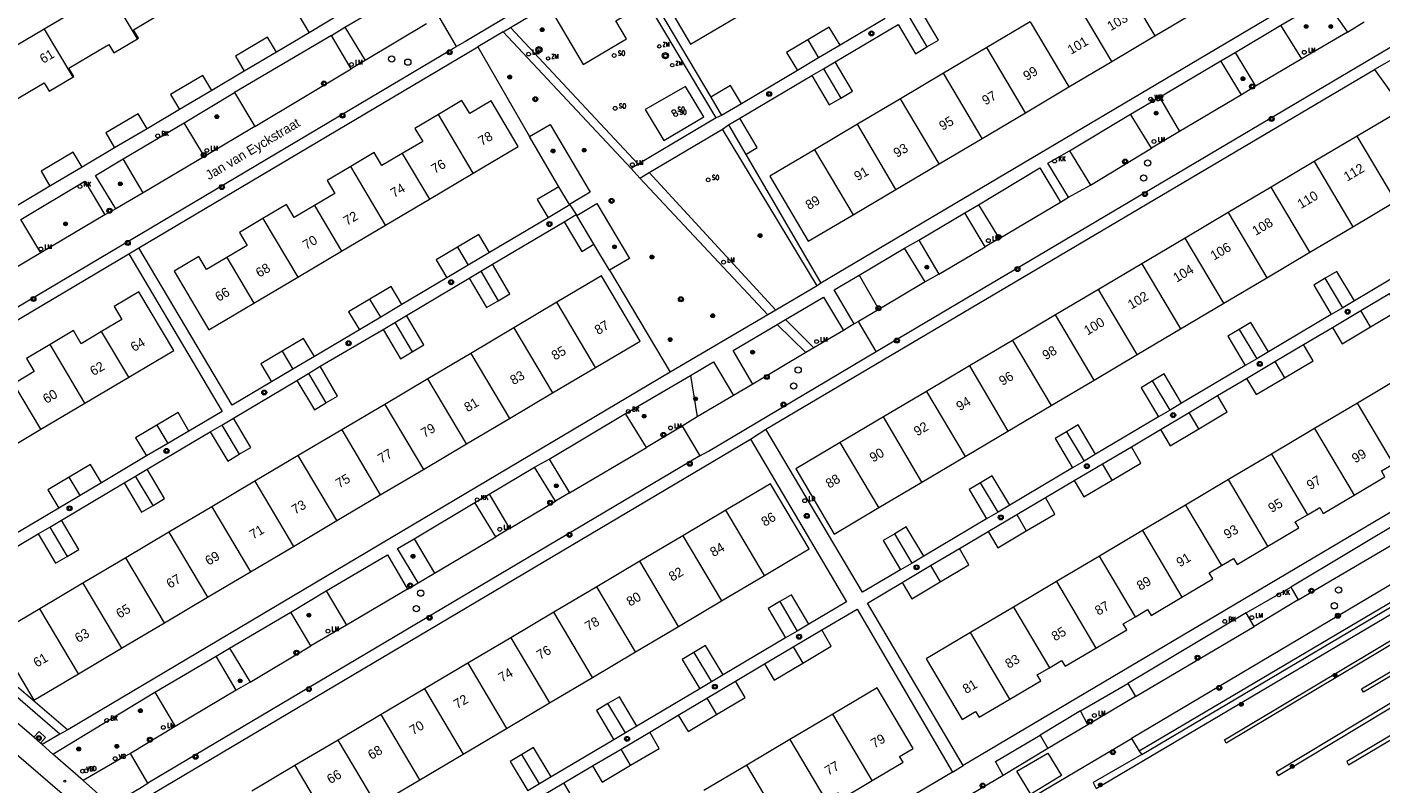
# Model space of a CAD drawing. Header units: metres. Extents: x 138165 to 154469, y 480134 to 494189.
# Tile 779 of 1056: x 145703 to 145882, y 488623 to 488723. Entities that reach past the tile are written whole.
import ezdxf

# ---------------------------------------------------------------- set-up
doc = ezdxf.new("R2010")
doc.units = ezdxf.units.M
doc.header["$LTSCALE"] = 0.001
doc.header["$MEASUREMENT"] = 0
for name, color, linetype, lineweight in [('Level 5', 7, 'Continuous', 0), ('TOP-L-terrein schutting raster hek leuning', 7, 'Continuous', 0), ('TOP-L-topo objecten punt', 7, 'Continuous', 0), ('TOP-L-topo objecten vlak', 7, 'Continuous', 0), ('TOP-T-topo huisnummering naamgeving', 7, 'Continuous', 0)]:
    doc.layers.add(name, color=color, linetype=linetype, lineweight=lineweight)
doc.styles.add('Style-INTL_ISO', font='INTL_ISO.shx')
doc.styles.add('Style-STANDARD', font='STANDARD.shx')

# ---------------------------------------------------------------- blocks, each defined once
blk = doc.blocks.new('24')
at = {"layer": 'TOP-L-topo objecten punt', "color": 7, "linetype": 'Continuous', "lineweight": 0}
for radius in [0.025, 0.0182, 0.0115, 0.005]:
    blk.add_circle((0, 0), radius, dxfattribs=at)
blk = doc.blocks.new('129')
at = {"layer": 'TOP-L-topo objecten punt', "color": 7, "linetype": 'Continuous', "lineweight": 0}
blk.add_circle((0, 0), 0.025, dxfattribs=at)
at = {"layer": 'TOP-L-topo objecten punt', "color": 7, "linetype": 'Continuous', "lineweight": 0, "style": 'Style-STANDARD'}
blk.add_text('SO', height=0.06, dxfattribs=at).set_placement((0.0483, 0))
blk = doc.blocks.new('304')
at = {"layer": 'TOP-L-topo objecten punt', "color": 7, "linetype": 'Continuous', "lineweight": 0}
blk.add_circle((0, 0), 0.0225, dxfattribs=at)
at = {"layer": 'TOP-L-topo objecten punt', "color": 7, "linetype": 'Continuous', "lineweight": 0, "style": 'Style-STANDARD'}
blk.add_text('ZM', height=0.054, dxfattribs=at).set_placement((0.043, 0))
blk = doc.blocks.new('*U13')
at = {"layer": 'Level 5', "color": 7, "linetype": 'Continuous', "lineweight": 0}
blk.add_circle((0, 0), 0.0415, dxfattribs=at)
blk = doc.blocks.new('150')
at = {"layer": 'Level 5', "color": 7, "linetype": 'Continuous', "lineweight": 0}
blk.add_blockref('*U13', (0, 0), dxfattribs=at)
blk = doc.blocks.new('39')
at = {"layer": 'TOP-L-topo objecten punt', "color": 7, "linetype": 'Continuous', "lineweight": 0}
for p, q in [((0.0175, 0.0175), (-0.0175, 0.0175)), ((-0.0175, 0.0175), (-0.0175, -0.0175)), ((0.0175, 0.0175), (0.0175, -0.0175)), ((0.0175, -0.0175), (-0.0175, -0.0175))]:
    blk.add_line(p, q, dxfattribs=at)
blk.add_circle((0, 0), 0.0332, dxfattribs=at)
blk = doc.blocks.new('121')
at = {"layer": 'TOP-L-topo objecten punt', "color": 7, "linetype": 'Continuous', "lineweight": 0}
blk.add_circle((0, 0), 0.025, dxfattribs=at)
at = {"layer": 'TOP-L-topo objecten punt', "color": 7, "linetype": 'Continuous', "lineweight": 0, "style": 'Style-STANDARD'}
blk.add_text('LD', height=0.06, dxfattribs=at).set_placement((0.0483, 0))
blk = doc.blocks.new('73')
at = {"layer": 'TOP-L-topo objecten punt', "color": 7, "linetype": 'Continuous', "lineweight": 0}
blk.add_circle((0, 0), 0.025, dxfattribs=at)
at = {"layer": 'TOP-L-topo objecten punt', "color": 7, "linetype": 'Continuous', "lineweight": 0, "style": 'Style-STANDARD'}
blk.add_text('WP', height=0.06, dxfattribs=at).set_placement((0.0483, 0))
blk = doc.blocks.new('72')
at = {"layer": 'TOP-L-topo objecten punt', "color": 7, "linetype": 'Continuous', "lineweight": 0}
blk.add_circle((0, 0), 0.025, dxfattribs=at)
at = {"layer": 'TOP-L-topo objecten punt', "color": 7, "linetype": 'Continuous', "lineweight": 0, "style": 'Style-STANDARD'}
blk.add_text('BK', height=0.06, dxfattribs=at).set_placement((0.0483, 0))
blk = doc.blocks.new('10')
at = {"layer": 'TOP-L-topo objecten punt', "linetype": 'Continuous', "lineweight": 0}
blk.add_circle((0, 0), 0.0125, dxfattribs=at)
blk = doc.blocks.new('16')
at = {"layer": 'TOP-L-topo objecten punt', "color": 7, "linetype": 'Continuous', "lineweight": 0}
blk.add_circle((0, 0), 0.025, dxfattribs=at)
at = {"layer": 'TOP-L-topo objecten punt', "color": 7, "linetype": 'Continuous', "lineweight": 0, "style": 'Style-STANDARD'}
blk.add_text('LM', height=0.06, dxfattribs=at).set_placement((0.0483, 0))
blk = doc.blocks.new('119')
at = {"layer": 'TOP-L-topo objecten punt', "color": 7, "linetype": 'Continuous', "lineweight": 0}
blk.add_circle((0, 0), 0.025, dxfattribs=at)
at = {"layer": 'TOP-L-topo objecten punt', "color": 7, "linetype": 'Continuous', "lineweight": 0, "style": 'Style-STANDARD'}
blk.add_text('KK', height=0.06, dxfattribs=at).set_placement((0.0483, 0))
blk = doc.blocks.new('14')
at = {"layer": 'TOP-L-topo objecten punt', "color": 7, "linetype": 'Continuous', "lineweight": 0}
blk.add_circle((0, 0), 0.025, dxfattribs=at)
at = {"layer": 'TOP-L-topo objecten punt', "color": 7, "linetype": 'Continuous', "lineweight": 0, "style": 'Style-STANDARD'}
blk.add_text('VB', height=0.06, dxfattribs=at).set_placement((0.0483, 0))
blk = doc.blocks.new('27')
at = {"layer": 'TOP-L-topo objecten punt', "color": 7, "linetype": 'Continuous', "lineweight": 0}
for radius in [0.0415, 0.025]:
    blk.add_circle((0, 0), radius, dxfattribs=at)

msp = doc.modelspace()

# ---------------------------------------------------------------- linework, layer by layer
at = {"layer": 'TOP-L-terrein schutting raster hek leuning', "flags": 128}
for points in [[(145769.58, 488708.75), (145772.3, 488710.34), (145777.58, 488701.41), (145774.86, 488699.79)], [(145775.8, 488698.33), (145778.46, 488699.91), (145782.76, 488692.62), (145780.11, 488691.09)]]:
    msp.add_lwpolyline(points, dxfattribs=at)
at = {"layer": 'TOP-L-topo objecten vlak', "flags": 128}
for points in [[(145782.39, 488733.92), (145781.32, 488733.34), (145761.01, 488721.26), (145759.91, 488720.65)], [(145794.21, 488711.22), (145781.86, 488731.91)], [(145782.56, 488732.33), (145793.48, 488713.92)], [(145792.19, 488732.2), (145789.08, 488730.35), (145790.11, 488728.63), (145787.27, 488726.95), (145790.83, 488720.93), (145796.78, 488724.46)], [(145772.04, 488726.1), (145776.66, 488718.27), (145782.36, 488721.64), (145780.94, 488724.03), (145783.56, 488725.57), (145782.06, 488728.11), (145779.49, 488726.59), (145777.77, 488729.49)], [(145846.99, 488730.62), (145852.09, 488722.02)], [(145714.04, 488728), (145705.49, 488722.93)], [(145717.82, 488721.63), (145714.04, 488728)], [(145745.17, 488723.18), (145753.35, 488727.97)], [(145873.46, 488728.18), (145808.02, 488689.38)], [(145846.41, 488718.65), (145841.31, 488727.26)], [(145717.82, 488721.63), (145717.97, 488721.72), (145717.31, 488722.84), (145722.6, 488725.98), (145723.26, 488724.86), (145726.36, 488726.7)], [(145744.72, 488724.97), (145743.55, 488726.94), (145739.3, 488724.42), (145740.47, 488722.45)], [(145767.06, 488723.16), (145772.04, 488726.1)], [(145822.02, 488720.57), (145823.55, 488721.47), (145821.26, 488725.34)], [(145852.09, 488722.02), (145857.77, 488725.39)], [(145868.74, 488723.44), (145874.49, 488726.85), (145877.54, 488722.53)], [(145744.72, 488724.97), (145740.47, 488722.45)], [(145755.95, 488723.63), (145747.87, 488718.79)], [(145759.91, 488720.65), (145757.6, 488724.62)], [(145816.51, 488724.33), (145810.57, 488720.81)], [(145819.73, 488724.44), (145822.02, 488720.57)], [(145835.64, 488723.89), (145829.91, 488720.5)], [(145835.64, 488723.89), (145840.73, 488715.29)], [(145877.54, 488722.53), (145879.7, 488723.91)], [(145705.49, 488722.93), (145696.94, 488717.86)], [(145705.49, 488722.93), (145709.27, 488716.57)], [(145743.41, 488722.09), (145730.63, 488714.55)], [(145736.17, 488719.9), (145735, 488721.88), (145730.75, 488719.36), (145731.92, 488717.38)], [(145740.47, 488722.45), (145736.17, 488719.9)], [(145743.41, 488722.09), (145745.17, 488723.18)], [(145746.04, 488717.69), (145743.41, 488722.09)], [(145745.17, 488723.18), (145747.87, 488718.79)], [(145766.07, 488722.55), (145762.74, 488720.57)], [(145766.07, 488722.55), (145767.06, 488723.16)], [(145782.98, 488704.52), (145766.07, 488722.55)], [(145783.9, 488705.08), (145767.06, 488723.16)], [(145810.57, 488720.81), (145809.11, 488723.19), (145806.3, 488721.53)], [(145809.89, 488718.6), (145818.2, 488723.53)], [(145815.33, 488680.35), (145883.12, 488720.5), (145885.83, 488722.09)], [(145818.2, 488723.53), (145820.49, 488719.66), (145822.02, 488720.57)], [(145846.41, 488718.65), (145852.09, 488722.02)], [(145862.68, 488719.83), (145868.74, 488723.44)], [(145871.5, 488718.99), (145868.74, 488723.44)], [(145877.54, 488722.53), (145871.5, 488718.99)], [(145668.77, 488666.53), (145759.52, 488720.4), (145759.91, 488720.65)], [(145709.27, 488716.57), (145709.42, 488716.66), (145708.76, 488717.78), (145712.75, 488720.15), (145714.05, 488720.91), (145714.71, 488719.79), (145717.82, 488721.63)], [(145718, 488694.04), (145762.74, 488720.57)], [(145762.74, 488720.57), (145769.58, 488708.75)], [(145806.3, 488721.53), (145803.48, 488719.86), (145804.91, 488717.46)], [(145806.3, 488721.53), (145807.72, 488719.12)], [(145810.57, 488720.81), (145807.72, 488719.12)], [(145829.91, 488720.5), (145824.19, 488717.1)], [(145835.01, 488711.89), (145829.91, 488720.5)], [(145736.17, 488719.9), (145731.92, 488717.38)], [(145747.87, 488718.79), (145746.04, 488717.69)], [(145807.72, 488719.12), (145804.91, 488717.46)], [(145808.36, 488717.7), (145809.89, 488718.6)], [(145810.66, 488713.83), (145812.19, 488714.74), (145809.89, 488718.6)], [(145840.73, 488715.29), (145846.41, 488718.65)], [(145852.71, 488713.95), (145860.8, 488718.75)], [(145860.8, 488718.75), (145862.68, 488719.83)], [(145863.54, 488714.27), (145860.8, 488718.75)], [(145862.68, 488719.83), (145865.39, 488715.4)], [(145871.5, 488718.99), (145865.39, 488715.4)], [(145883.33, 488718.87), (145881.07, 488717.61)], [(145700.71, 488711.49), (145700.87, 488711.59), (145700.21, 488712.71), (145705.5, 488715.84), (145706.16, 488714.72), (145709.27, 488716.57)], [(145727.62, 488714.83), (145726.44, 488716.81), (145722.19, 488714.29), (145723.37, 488712.32)], [(145731.92, 488717.38), (145727.62, 488714.83)], [(145733.32, 488710.07), (145746.04, 488717.69)], [(145797.32, 488711.16), (145806.83, 488716.79)], [(145804.91, 488717.46), (145797.52, 488713.08)], [(145800.77, 488670.11), (145881.07, 488717.61)], [(145806.83, 488716.79), (145808.36, 488717.7)], [(145806.83, 488716.79), (145809.13, 488712.92), (145810.66, 488713.83)], [(145808.36, 488717.7), (145810.66, 488713.83)], [(145824.19, 488717.1), (145818.51, 488713.73)], [(145829.29, 488708.5), (145824.19, 488717.1)], [(145881.07, 488717.61), (145895.65, 488697.25)], [(145727.62, 488714.83), (145723.37, 488712.32)], [(145792.56, 488711.34), (145790.14, 488715.36), (145784.84, 488712.3), (145787.28, 488708.21), (145792.56, 488711.34)], [(145797.52, 488713.08), (145796.09, 488715.48), (145793.48, 488713.92)], [(145835.01, 488711.89), (145840.73, 488715.29)], [(145865.39, 488715.4), (145863.54, 488714.27)], [(145724, 488710.55), (145730.63, 488714.55)], [(145730.63, 488714.55), (145733.32, 488710.07)], [(145762.13, 488703.91), (145768.08, 488707.43), (145764.51, 488713.46), (145761.67, 488711.77), (145760.65, 488713.49), (145757.54, 488711.65)], [(145793.48, 488713.92), (145794.9, 488711.53)], [(145797.52, 488713.08), (145794.9, 488711.53)], [(145818.51, 488713.73), (145812.83, 488710.37)], [(145823.61, 488705.13), (145818.51, 488713.73)], [(145848.9, 488711.71), (145852.71, 488713.95)], [(145852.71, 488713.95), (145855.36, 488709.42)], [(145863.54, 488714.27), (145855.36, 488709.42)], [(145719.08, 488709.77), (145717.89, 488711.74), (145713.64, 488709.22), (145714.81, 488707.24)], [(145723.37, 488712.32), (145719.08, 488709.77)], [(145757.54, 488711.65), (145754.44, 488709.81), (145755.46, 488708.09), (145752.77, 488706.5)], [(145762.13, 488703.91), (145757.54, 488711.65)], [(145794.21, 488711.22), (145783.9, 488705.08)], [(145794.9, 488711.53), (145794.21, 488711.22)], [(145795.83, 488710.28), (145797.32, 488711.16)], [(145798.1, 488706.39), (145799.61, 488707.28), (145797.32, 488711.16)], [(145829.29, 488708.5), (145835.01, 488711.89)], [(145840.83, 488706.87), (145848.9, 488711.71)], [(145851.67, 488707.2), (145848.9, 488711.71)], [(145883.9, 488700.19), (145890.54, 488704.13), (145884.7, 488712.29), (145878.8, 488708.79)], [(145719.08, 488709.77), (145714.81, 488707.24)], [(145715.92, 488705.8), (145724, 488710.55)], [(145726.67, 488706.09), (145724, 488710.55)], [(145733.32, 488710.07), (145726.67, 488706.09)], [(145769.58, 488708.75), (145772.3, 488710.34), (145777.58, 488701.41), (145774.86, 488699.79)], [(145785.35, 488703.98), (145795.01, 488709.73)], [(145795.01, 488709.73), (145795.83, 488710.28)], [(145807.52, 488689.03), (145795.01, 488709.73)], [(145795.83, 488710.28), (145798.1, 488706.39)], [(145812.83, 488710.37), (145807.16, 488707)], [(145817.93, 488701.77), (145812.83, 488710.37)], [(145855.36, 488709.42), (145851.67, 488707.2)], [(145773.42, 488702.12), (145769.58, 488708.75)], [(145823.61, 488705.13), (145829.29, 488708.5)], [(145878.8, 488708.79), (145873.13, 488705.43)], [(145883.9, 488700.19), (145878.8, 488708.79)], [(145710.52, 488704.7), (145709.35, 488706.69), (145705.1, 488704.17), (145706.27, 488702.19)], [(145714.81, 488707.24), (145710.52, 488704.7)], [(145714.95, 488699.2), (145712.27, 488703.61), (145715.92, 488705.8)], [(145718.58, 488701.33), (145715.92, 488705.8)], [(145726.67, 488706.09), (145718.58, 488701.33)], [(145752.77, 488706.5), (145750.09, 488704.91), (145749.07, 488706.63), (145745.96, 488704.79)], [(145752.77, 488706.5), (145756.34, 488700.48)], [(145798.1, 488706.39), (145808.02, 488689.38)], [(145807.16, 488707), (145801.26, 488703.51), (145806.36, 488694.91), (145812.26, 488698.4)], [(145807.16, 488707), (145812.26, 488698.4)], [(145840.69, 488700.73), (145837.98, 488705.24), (145840.83, 488706.87)], [(145840.83, 488706.87), (145843.61, 488702.34)], [(145843.61, 488702.34), (145851.67, 488707.2)], [(145710.52, 488704.7), (145706.27, 488702.19)], [(145745.96, 488704.79), (145742.86, 488702.95), (145743.88, 488701.23), (145741.19, 488699.64)], [(145750.55, 488697.05), (145745.96, 488704.79)], [(145756.34, 488700.48), (145762.13, 488703.91)], [(145783.9, 488705.08), (145782.98, 488704.52)], [(145784.14, 488703.26), (145782.98, 488704.52)], [(145784.14, 488703.26), (145785.35, 488703.98)], [(145802.08, 488685.82), (145785.35, 488703.98)], [(145817.93, 488701.77), (145823.61, 488705.13)], [(145828.82, 488699.74), (145836.9, 488704.59), (145839.63, 488700.08)], [(145873.13, 488705.43), (145867.45, 488702.06)], [(145873.13, 488705.43), (145878.23, 488696.83)], [(145706.27, 488702.19), (145701.97, 488699.62)], [(145702.43, 488697.8), (145710.87, 488702.83), (145713.52, 488698.41)], [(145773.42, 488702.12), (145770.58, 488700.43), (145772.02, 488698)], [(145774.86, 488699.79), (145773.42, 488702.12)], [(145801, 488685.18), (145784.14, 488703.26)], [(145840.69, 488700.73), (145843.61, 488702.34)], [(145718.58, 488701.33), (145714.95, 488699.2)], [(145750.55, 488697.05), (145756.34, 488700.48)], [(145812.26, 488698.4), (145817.93, 488701.77)], [(145839.63, 488700.08), (145840.69, 488700.73)], [(145867.45, 488702.06), (145861.77, 488698.7)], [(145872.55, 488693.46), (145867.45, 488702.06)], [(145714.95, 488699.2), (145713.52, 488698.41)], [(145741.19, 488699.64), (145738.51, 488698.04), (145737.49, 488699.77), (145734.38, 488697.92)], [(145741.19, 488699.64), (145744.76, 488693.61)], [(145774.89, 488699.74), (145772.02, 488698)], [(145774.86, 488699.79), (145774.89, 488699.74)], [(145774.89, 488699.74), (145775.74, 488698.43)], [(145775.8, 488698.33), (145778.46, 488699.91), (145782.76, 488692.62), (145780.11, 488691.09)], [(145820.94, 488695.05), (145827.01, 488698.66)], [(145827.01, 488698.66), (145828.82, 488699.74)], [(145829.7, 488694.18), (145827.01, 488698.66)], [(145828.82, 488699.74), (145831.55, 488695.27)], [(145831.55, 488695.27), (145839.63, 488700.08)], [(145861.77, 488698.7), (145856.1, 488695.33)], [(145861.77, 488698.7), (145866.87, 488690.09)], [(145878.23, 488696.83), (145883.9, 488700.19)], [(145705.08, 488693.39), (145702.43, 488697.8)], [(145713.52, 488698.41), (145705.08, 488693.39)], [(145734.38, 488697.92), (145731.28, 488696.09), (145732.3, 488694.36), (145729.61, 488692.77)], [(145734.38, 488697.92), (145738.97, 488690.18)], [(145744.76, 488693.61), (145750.55, 488697.05)], [(145772.02, 488698), (145764.29, 488693.44)], [(145764.67, 488691.87), (145774.15, 488697.47)], [(145774.15, 488697.47), (145775.74, 488698.43)], [(145774.15, 488697.47), (145776.46, 488693.56), (145778.07, 488694.52)], [(145775.74, 488698.43), (145775.8, 488698.33)], [(145778.07, 488694.52), (145775.8, 488698.33)], [(145872.55, 488693.46), (145878.23, 488696.83)], [(145764.29, 488693.44), (145762.88, 488695.8), (145760.06, 488694.13)], [(145819.07, 488693.99), (145820.94, 488695.05)], [(145820.94, 488695.05), (145823.59, 488690.59)], [(145831.55, 488695.27), (145829.7, 488694.18)], [(145856.1, 488695.33), (145850.37, 488691.94)], [(145861.2, 488686.73), (145856.1, 488695.33)], [(145668.55, 488664.71), (145716.69, 488693.26)], [(145705.08, 488693.39), (145696.98, 488688.59)], [(145716.69, 488693.26), (145718, 488694.04)], [(145716.69, 488693.26), (145728.98, 488672.45), (145724.6, 488669.86)], [(145735.52, 488676.35), (145730.3, 488673.25), (145718, 488694.04)], [(145738.97, 488690.18), (145744.76, 488693.61)], [(145760.06, 488694.13), (145757.25, 488692.47), (145758.67, 488690.07)], [(145760.06, 488694.13), (145761.48, 488691.75)], [(145764.29, 488693.44), (145761.48, 488691.75)], [(145780.11, 488691.09), (145778.07, 488694.52)], [(145813.07, 488690.42), (145819.07, 488693.99)], [(145821.8, 488689.54), (145819.07, 488693.99)], [(145823.59, 488690.59), (145829.7, 488694.18)], [(145866.87, 488690.09), (145872.55, 488693.46)], [(145729.61, 488692.77), (145726.93, 488691.18), (145725.91, 488692.9), (145722.65, 488690.97), (145727.24, 488683.23), (145733.18, 488686.75)], [(145729.61, 488692.77), (145733.18, 488686.75)], [(145761.48, 488691.75), (145758.67, 488690.07)], [(145763.13, 488690.95), (145764.67, 488691.87)], [(145765.43, 488687.07), (145766.96, 488687.98), (145764.67, 488691.87)], [(145850.37, 488691.94), (145844.65, 488688.54)], [(145850.37, 488691.94), (145855.47, 488683.34)], [(145886.72, 488691.99), (145878.44, 488687.05)], [(145733.18, 488686.75), (145738.97, 488690.18)], [(145758.67, 488690.07), (145752.73, 488686.55)], [(145753.31, 488685.12), (145761.6, 488690.04)], [(145761.6, 488690.04), (145763.13, 488690.95)], [(145761.6, 488690.04), (145763.9, 488686.17), (145765.43, 488687.07)], [(145763.13, 488690.95), (145765.43, 488687.07)], [(145778.26, 488678.25), (145784.16, 488681.74), (145779.06, 488690.34), (145773.16, 488686.85)], [(145780.11, 488691.09), (145788.12, 488677.63)], [(145812.43, 488683.99), (145809.79, 488688.51), (145813.07, 488690.42)], [(145813.07, 488690.42), (145815.68, 488685.89)], [(145823.59, 488690.59), (145821.8, 488689.54)], [(145861.2, 488686.73), (145866.87, 488690.09)], [(145874.59, 488690.02), (145873.06, 488689.11), (145875.36, 488685.24)], [(145878.44, 488687.05), (145876.12, 488690.93), (145874.59, 488690.02)], [(145876.89, 488686.14), (145874.59, 488690.02)], [(145716.66, 488676.96), (145722.6, 488680.48), (145718.01, 488688.22), (145714.75, 488686.29), (145715.77, 488684.57), (145713.09, 488682.98)], [(145752.73, 488686.55), (145751.31, 488688.94), (145748.5, 488687.28)], [(145807.52, 488689.03), (145802.08, 488685.82)], [(145808.02, 488689.38), (145807.52, 488689.03)], [(145821.8, 488689.54), (145815.68, 488685.89)], [(145844.65, 488688.54), (145838.97, 488685.18)], [(145849.75, 488679.94), (145844.65, 488688.54)], [(145879.29, 488685.78), (145883.06, 488688.03)], [(145880.56, 488683.62), (145884.33, 488685.86), (145883.06, 488688.03)], [(145748.5, 488687.28), (145745.68, 488685.61), (145747.11, 488683.21)], [(145749.92, 488684.88), (145748.5, 488687.28)], [(145752.73, 488686.55), (145749.92, 488684.88)], [(145773.16, 488686.85), (145767.48, 488683.48)], [(145778.26, 488678.25), (145773.16, 488686.85)], [(145803.34, 488684.57), (145808.34, 488687.54), (145810.98, 488683.12)], [(145855.47, 488683.34), (145861.2, 488686.73)], [(145876.89, 488686.14), (145875.36, 488685.24)], [(145878.44, 488687.05), (145876.89, 488686.14)], [(145749.92, 488684.88), (145747.11, 488683.21)], [(145751.77, 488684.2), (145753.31, 488685.12)], [(145754.07, 488680.32), (145755.6, 488681.22), (145753.31, 488685.12)], [(145801, 488685.18), (145788.12, 488677.63)], [(145802.08, 488685.82), (145801, 488685.18)], [(145802.26, 488683.93), (145803.34, 488684.57)], [(145803.34, 488684.57), (145807.09, 488680.85)], [(145812.97, 488684.32), (145812.43, 488683.99)], [(145815.68, 488685.89), (145812.97, 488684.32)], [(145815.33, 488680.35), (145812.97, 488684.32)], [(145838.97, 488685.18), (145833.29, 488681.81)], [(145844.07, 488676.58), (145838.97, 488685.18)], [(145875.36, 488685.24), (145867.08, 488680.32)], [(145875.53, 488683.54), (145879.29, 488685.78)], [(145880.56, 488683.62), (145879.29, 488685.78)], [(145713.09, 488682.98), (145710.4, 488681.39), (145709.39, 488683.11), (145706.28, 488681.27)], [(145716.66, 488676.96), (145713.09, 488682.98)], [(145747.11, 488683.21), (145741.17, 488679.69)], [(145741.94, 488678.4), (145750.24, 488683.28)], [(145750.24, 488683.28), (145751.77, 488684.2)], [(145750.24, 488683.28), (145752.54, 488679.41), (145754.07, 488680.32)], [(145751.77, 488684.2), (145754.07, 488680.32)], [(145767.48, 488683.48), (145761.81, 488680.11)], [(145767.48, 488683.48), (145772.58, 488674.88)], [(145799.02, 488676.05), (145796.44, 488680.47), (145802.26, 488683.93)], [(145806.01, 488680.21), (145802.26, 488683.93)], [(145810.98, 488683.12), (145807.09, 488680.85)], [(145812.43, 488683.99), (145811.85, 488683.66), (145810.98, 488683.12)], [(145849.75, 488679.94), (145855.47, 488683.34)], [(145863.24, 488683.28), (145861.71, 488682.37), (145864.01, 488678.5)], [(145867.08, 488680.32), (145864.77, 488684.19), (145863.24, 488683.28)], [(145863.24, 488683.28), (145865.54, 488679.41)], [(145871.72, 488681.27), (145875.53, 488683.54)], [(145875.53, 488683.54), (145876.8, 488681.39), (145880.56, 488683.62)], [(145706.28, 488681.27), (145703.17, 488679.42), (145704.2, 488677.7), (145701.51, 488676.11)], [(145710.87, 488673.52), (145706.28, 488681.27)], [(145741.17, 488679.69), (145739.73, 488682.09), (145736.91, 488680.42)], [(145807.09, 488680.85), (145806.01, 488680.21)], [(145833.29, 488681.81), (145827.61, 488678.45)], [(145833.29, 488681.81), (145838.39, 488673.21)], [(145867.95, 488679.04), (145871.72, 488681.27)], [(145869.22, 488676.89), (145872.98, 488679.12), (145871.72, 488681.27)], [(145736.91, 488680.42), (145734.1, 488678.75), (145735.52, 488676.35)], [(145736.91, 488680.42), (145738.34, 488678.02)], [(145741.17, 488679.69), (145738.34, 488678.02)], [(145761.81, 488680.11), (145756.13, 488676.75)], [(145761.81, 488680.11), (145766.91, 488671.52)], [(145790.79, 488677.19), (145793.86, 488678.98), (145796.48, 488674.55)], [(145792.06, 488666.58), (145793.17, 488667.21), (145815.33, 488680.35)], [(145806.01, 488680.21), (145799.02, 488676.05)], [(145844.07, 488676.58), (145849.75, 488679.94)], [(145865.54, 488679.41), (145864.01, 488678.5)], [(145864.18, 488676.81), (145867.95, 488679.04)], [(145867.08, 488680.32), (145865.54, 488679.41)], [(145867.95, 488679.04), (145869.22, 488676.89)], [(145788.12, 488677.63), (145708.65, 488630.4)], [(145738.34, 488678.02), (145735.52, 488676.35)], [(145738.87, 488676.53), (145740.4, 488677.46)], [(145740.4, 488677.46), (145741.94, 488678.4)], [(145740.4, 488677.46), (145742.7, 488673.57)], [(145742.7, 488673.57), (145744.23, 488674.48), (145741.94, 488678.4)], [(145772.58, 488674.88), (145778.26, 488678.25)], [(145782.21, 488672.19), (145790.79, 488677.19)], [(145790.79, 488677.19), (145791.71, 488671.72)], [(145827.61, 488678.45), (145821.94, 488675.08)], [(145827.61, 488678.45), (145832.71, 488669.84)], [(145855.63, 488673.53), (145853.34, 488677.4), (145851.8, 488676.49)], [(145864.01, 488678.5), (145855.63, 488673.53)], [(145705.08, 488670.09), (145701.51, 488676.11)], [(145710.87, 488673.52), (145716.66, 488676.96)], [(145730.51, 488671.57), (145738.87, 488676.53)], [(145738.87, 488676.53), (145741.17, 488672.66), (145742.7, 488673.57)], [(145756.13, 488676.75), (145750.45, 488673.38)], [(145761.23, 488668.15), (145756.13, 488676.75)], [(145799.02, 488676.05), (145796.48, 488674.55)], [(145911.1, 488675.65), (145826.8, 488625.68)], [(145838.39, 488673.21), (145844.07, 488676.58)], [(145851.8, 488676.49), (145850.27, 488675.58), (145852.57, 488671.71)], [(145854.1, 488672.62), (145851.8, 488676.49)], [(145860.38, 488674.53), (145864.18, 488676.81)], [(145864.18, 488676.81), (145865.46, 488674.66), (145869.22, 488676.89)], [(145884.52, 488676.91), (145878.85, 488673.55)], [(145705.08, 488670.09), (145710.87, 488673.52)], [(145766.91, 488671.52), (145772.58, 488674.88)], [(145796.48, 488674.55), (145791.71, 488671.72)], [(145821.94, 488675.08), (145816.26, 488671.71)], [(145821.94, 488675.08), (145827.04, 488666.48)], [(145855.63, 488673.53), (145854.1, 488672.62)], [(145856.61, 488672.3), (145860.38, 488674.53)], [(145857.88, 488670.15), (145861.64, 488672.38), (145860.38, 488674.53)], [(145878.85, 488673.55), (145873.17, 488670.18)], [(145883.6, 488665.54), (145878.85, 488673.55)], [(145724.6, 488669.86), (145723.21, 488672.31), (145720.39, 488670.65)], [(145750.45, 488673.38), (145744.78, 488670.02)], [(145750.45, 488673.38), (145755.55, 488664.78)], [(145772.14, 488666.15), (145782.21, 488672.19)], [(145785.01, 488667.69), (145782.21, 488672.19)], [(145791.71, 488671.72), (145790.77, 488671.17), (145789.73, 488670.52)], [(145832.71, 488669.84), (145838.39, 488673.21)], [(145854.1, 488672.62), (145852.57, 488671.71)], [(145852.84, 488670.07), (145856.61, 488672.3)], [(145857.88, 488670.15), (145856.61, 488672.3)], [(145699.29, 488666.66), (145705.08, 488670.09)], [(145720.39, 488670.65), (145717.58, 488668.98), (145719, 488666.58)], [(145720.39, 488670.65), (145721.83, 488668.23)], [(145727.43, 488669.74), (145728.96, 488670.65)], [(145728.96, 488670.65), (145730.51, 488671.57)], [(145728.96, 488670.65), (145731.26, 488666.78)], [(145731.26, 488666.78), (145732.79, 488667.68), (145730.51, 488671.57)], [(145744.78, 488670.02), (145739.05, 488666.62)], [(145744.78, 488670.02), (145749.87, 488661.42)], [(145761.23, 488668.15), (145766.91, 488671.52)], [(145789.73, 488670.52), (145785.01, 488667.69)], [(145789.73, 488670.52), (145792.06, 488666.58)], [(145798.71, 488668.78), (145800.77, 488670.11)], [(145818.52, 488651.52), (145813.5, 488648.6), (145800.77, 488670.11)], [(145816.26, 488671.71), (145810.58, 488668.35)], [(145821.36, 488663.11), (145816.26, 488671.71)], [(145844.28, 488666.79), (145841.98, 488670.67), (145840.45, 488669.76)], [(145852.57, 488671.71), (145844.28, 488666.79)], [(145848.99, 488667.78), (145852.84, 488670.07)], [(145852.84, 488670.07), (145854.12, 488667.92), (145857.88, 488670.15)], [(145873.17, 488670.18), (145867.49, 488666.82)], [(145873.17, 488670.18), (145878.38, 488661.4)], [(145718.97, 488621.47), (145798.71, 488668.78)], [(145721.83, 488668.23), (145719, 488666.58)], [(145719.12, 488664.83), (145727.43, 488669.74)], [(145724.6, 488669.86), (145721.83, 488668.23)], [(145727.43, 488669.74), (145729.73, 488665.87), (145731.26, 488666.78)], [(145755.55, 488664.78), (145761.23, 488668.15)], [(145798.71, 488668.78), (145811.39, 488647.3), (145806.44, 488644.36)], [(145810.58, 488668.35), (145804.69, 488664.85), (145809.79, 488656.25), (145815.68, 488659.75)], [(145815.68, 488659.75), (145810.58, 488668.35)], [(145827.04, 488666.48), (145832.71, 488669.84)], [(145840.45, 488669.76), (145838.92, 488668.85), (145841.21, 488664.98)], [(145840.45, 488669.76), (145842.75, 488665.89)], [(145719, 488666.58), (145713.08, 488663.02)], [(145792.06, 488666.58), (145719.19, 488623.37)], [(145739.05, 488666.62), (145733.33, 488663.23)], [(145744.15, 488658.03), (145739.05, 488666.62)], [(145774.85, 488661.68), (145785.01, 488667.69)], [(145821.36, 488663.11), (145827.04, 488666.48)], [(145844.28, 488666.79), (145842.75, 488665.89)], [(145845.2, 488665.54), (145848.99, 488667.78)], [(145846.48, 488663.39), (145850.24, 488665.62), (145848.99, 488667.78)], [(145867.49, 488666.82), (145861.82, 488663.45)], [(145867.49, 488666.82), (145872.24, 488658.81)], [(145713.08, 488663.02), (145711.64, 488665.42), (145708.82, 488663.76)], [(145717.58, 488663.91), (145719.12, 488664.83)], [(145719.88, 488660.04), (145721.4, 488660.95), (145719.12, 488664.83)], [(145749.87, 488661.42), (145755.55, 488664.78)], [(145764.22, 488661.51), (145770.23, 488665.09)], [(145770.23, 488665.09), (145772.14, 488666.15)], [(145773.01, 488660.59), (145770.23, 488665.09)], [(145772.14, 488666.15), (145774.85, 488661.68)], [(145841.21, 488664.98), (145832.94, 488660.06)], [(145842.75, 488665.89), (145841.21, 488664.98)], [(145841.44, 488663.31), (145845.2, 488665.54)], [(145846.48, 488663.39), (145845.2, 488665.54)], [(145878.38, 488661.4), (145882.45, 488663.81), (145881.99, 488664.59), (145883.6, 488665.54)], [(145708.82, 488663.76), (145706.01, 488662.09), (145707.43, 488659.69)], [(145707.79, 488658.1), (145716.05, 488663.01)], [(145710.25, 488661.35), (145708.82, 488663.76)], [(145713.08, 488663.02), (145710.25, 488661.35)], [(145716.05, 488663.01), (145717.58, 488663.91)], [(145716.05, 488663.01), (145718.34, 488659.14), (145719.88, 488660.04)], [(145719.88, 488660.04), (145717.58, 488663.91)], [(145733.33, 488663.23), (145727.65, 488659.86)], [(145733.33, 488663.23), (145738.43, 488654.63)], [(145800.58, 488650.79), (145806.48, 488654.29), (145801.38, 488662.89), (145795.48, 488659.39)], [(145815.68, 488659.75), (145821.36, 488663.11)], [(145829.1, 488663.03), (145827.57, 488662.12), (145829.86, 488658.25)], [(145832.94, 488660.06), (145830.63, 488663.94), (145829.1, 488663.03)], [(145831.4, 488659.15), (145829.1, 488663.03)], [(145837.64, 488661.07), (145841.44, 488663.31)], [(145841.44, 488663.31), (145842.71, 488661.16), (145846.48, 488663.39)], [(145861.82, 488663.45), (145856.14, 488660.08)], [(145867.02, 488654.67), (145861.82, 488663.45)], [(145661.12, 488662.07), (145682.51, 488643.81), (145707.9, 488622)], [(145710.25, 488661.35), (145707.43, 488659.69)], [(145744.15, 488658.03), (145749.87, 488661.42)], [(145762.35, 488660.4), (145764.22, 488661.51)], [(145764.22, 488661.51), (145766.92, 488656.97)], [(145774.85, 488661.68), (145773.01, 488660.59)], [(145833.86, 488658.82), (145837.64, 488661.07)], [(145835.13, 488656.66), (145838.89, 488658.9), (145837.64, 488661.07)], [(145905.45, 488662.61), (145895.94, 488657.11), (145849.02, 488629.27)], [(145906.38, 488661.05), (145896.99, 488655.35), (145850.01, 488627.59)], [(145872.24, 488658.81), (145873.85, 488659.76), (145874.31, 488658.98), (145878.38, 488661.4)], [(145707.43, 488659.69), (145701.5, 488656.16)], [(145727.65, 488659.86), (145721.97, 488656.5)], [(145727.65, 488659.86), (145732.75, 488651.26)], [(145754.33, 488655.6), (145762.35, 488660.4)], [(145765.11, 488655.9), (145762.35, 488660.4)], [(145766.92, 488656.97), (145773.01, 488660.59)], [(145795.48, 488659.39), (145789.8, 488656.03)], [(145800.58, 488650.79), (145795.48, 488659.39)], [(145832.94, 488660.06), (145831.4, 488659.15)], [(145856.14, 488660.08), (145850.46, 488656.72)], [(145856.14, 488660.08), (145860.89, 488652.08)], [(145921.36, 488660.69), (145921.62, 488660.26), (145879.62, 488635.38), (145879.36, 488635.81), (145921.36, 488660.69)], [(145706.24, 488657.17), (145707.79, 488658.1)], [(145708.54, 488653.29), (145710.07, 488654.2), (145707.79, 488658.1)], [(145738.43, 488654.63), (145744.15, 488658.03)], [(145829.86, 488658.25), (145821.6, 488653.34)], [(145831.4, 488659.15), (145829.86, 488658.25)], [(145830.1, 488656.58), (145833.86, 488658.82)], [(145833.86, 488658.82), (145835.13, 488656.66)], [(145867.02, 488654.67), (145871.09, 488657.08), (145870.63, 488657.85), (145872.24, 488658.81)], [(145885.62, 488658.59), (145870.05, 488649.24)], [(145700.59, 488653.82), (145704.71, 488656.26)], [(145704.71, 488656.26), (145706.24, 488657.17)], [(145704.71, 488656.26), (145707.01, 488652.39), (145708.54, 488653.29)], [(145706.24, 488657.17), (145708.54, 488653.29)], [(145721.97, 488656.5), (145716.3, 488653.13)], [(145721.97, 488656.5), (145727.07, 488647.9)], [(145757.01, 488651.07), (145765.11, 488655.9)], [(145766.92, 488656.97), (145765.11, 488655.9)], [(145789.8, 488656.03), (145784.13, 488652.66)], [(145789.8, 488656.03), (145794.9, 488647.42)], [(145817.76, 488656.29), (145816.23, 488655.39), (145818.52, 488651.52)], [(145821.6, 488653.34), (145819.29, 488657.2), (145817.76, 488656.29)], [(145820.06, 488652.42), (145817.76, 488656.29)], [(145826.29, 488654.33), (145830.1, 488656.58)], [(145830.1, 488656.58), (145831.37, 488654.43), (145835.13, 488656.66)], [(145850.36, 488627.13), (145843.95, 488623.45), (145844.34, 488622.64), (145900.86, 488656.11), (145900.42, 488656.81)], [(145850.46, 488656.72), (145844.79, 488653.35)], [(145850.36, 488627.13), (145900.42, 488656.81)], [(145850.46, 488656.72), (145855.67, 488647.93)], [(145871.03, 488647.55), (145886.67, 488656.78)], [(145732.75, 488651.26), (145738.43, 488654.63)], [(145754.88, 488649.83), (145752.14, 488654.34), (145754.33, 488655.6)], [(145754.33, 488655.6), (145757.01, 488651.07)], [(145822.5, 488652.08), (145826.29, 488654.33)], [(145823.78, 488649.94), (145827.54, 488652.17), (145826.29, 488654.33)], [(145860.89, 488652.08), (145862.49, 488653.03), (145862.95, 488652.25), (145867.02, 488654.67)], [(145716.3, 488653.13), (145710.62, 488649.77)], [(145721.4, 488644.53), (145716.3, 488653.13)], [(145742.71, 488648.74), (145750.81, 488653.5), (145753.45, 488648.98)], [(145784.13, 488652.66), (145778.45, 488649.29)], [(145789.23, 488644.06), (145784.13, 488652.66)], [(145820.06, 488652.42), (145818.52, 488651.52)], [(145818.74, 488649.86), (145822.5, 488652.08)], [(145821.6, 488653.34), (145820.06, 488652.42)], [(145822.5, 488652.08), (145823.78, 488649.94)], [(145844.79, 488653.35), (145839.11, 488649.99)], [(145849.54, 488645.34), (145844.79, 488653.35)], [(145855.67, 488647.93), (145859.74, 488650.35), (145859.28, 488651.12), (145860.89, 488652.08)], [(145727.07, 488647.9), (145732.75, 488651.26)], [(145754.88, 488649.83), (145757.01, 488651.07)], [(145794.9, 488647.42), (145800.58, 488650.79)], [(145710.62, 488649.77), (145704.94, 488646.4)], [(145710.62, 488649.77), (145715.72, 488641.17)], [(145738.05, 488645.96), (145742.71, 488648.74)], [(145742.71, 488648.74), (145745.41, 488644.23)], [(145753.45, 488648.98), (145745.41, 488644.23)], [(145753.45, 488648.98), (145754.88, 488649.83)], [(145778.45, 488649.29), (145772.77, 488645.93)], [(145783.55, 488640.69), (145778.45, 488649.29)], [(145826.8, 488625.68), (145814.19, 488647.14), (145818.74, 488649.86)], [(145818.74, 488649.86), (145820.01, 488647.71), (145823.78, 488649.94)], [(145839.11, 488649.99), (145833.43, 488646.62)], [(145839.11, 488649.99), (145844.32, 488641.2)], [(145861.27, 488629.09), (145896.63, 488650.2), (145896.89, 488649.77), (145861.52, 488628.66), (145861.27, 488629.09)], [(145864.13, 488645.87), (145870.05, 488649.24)], [(145868.12, 488624.8), (145868.38, 488624.37), (145908.53, 488648.57), (145908.27, 488649), (145868.12, 488624.8)], [(145870.05, 488649.24), (145871.03, 488647.55)], [(145689.2, 488647.04), (145708.65, 488630.4)], [(145721.4, 488644.53), (145727.07, 488647.9)], [(145789.23, 488644.06), (145794.9, 488647.42)], [(145802.6, 488647.33), (145801.07, 488646.42), (145803.36, 488642.55)], [(145806.44, 488644.36), (145804.13, 488648.23), (145802.6, 488647.33)], [(145802.6, 488647.33), (145804.89, 488643.45)], [(145849.54, 488645.34), (145851.14, 488646.3), (145851.6, 488645.52), (145855.67, 488647.93)], [(145871.03, 488647.55), (145865.19, 488644.06)], [(145877.67, 488625.8), (145912.94, 488646.71), (145912.68, 488647.14), (145877.41, 488626.23), (145877.67, 488625.8)], [(145704.15, 488629.43), (145685.89, 488645.01)], [(145707.58, 488629.81), (145688.31, 488646.47)], [(145704.94, 488646.4), (145699.05, 488642.91), (145704.15, 488634.3), (145710.04, 488637.8)], [(145710.04, 488637.8), (145704.94, 488646.4)], [(145729.98, 488641.17), (145738.05, 488645.96)], [(145740.71, 488641.48), (145738.05, 488645.96)], [(145772.77, 488645.93), (145767.09, 488642.56)], [(145777.87, 488637.33), (145772.77, 488645.93)], [(145808.12, 488643.59), (145812.81, 488646.32), (145825.39, 488624.83)], [(145833.43, 488646.62), (145827.76, 488643.25)], [(145833.43, 488646.62), (145838.18, 488638.61)], [(145844.32, 488641.2), (145848.39, 488643.61), (145847.93, 488644.39), (145849.54, 488645.34)], [(145864.13, 488645.87), (145848.51, 488636.54)], [(145865.19, 488644.06), (145864.13, 488645.87)], [(145715.72, 488641.17), (145721.4, 488644.53)], [(145745.41, 488644.23), (145740.71, 488641.48)], [(145783.55, 488640.69), (145789.23, 488644.06)], [(145804.89, 488643.45), (145803.36, 488642.55)], [(145804.35, 488641.36), (145808.12, 488643.59)], [(145806.44, 488644.36), (145804.89, 488643.45)], [(145805.62, 488639.21), (145809.38, 488641.44), (145808.12, 488643.59)], [(145827.76, 488643.25), (145821.9, 488639.78), (145826.65, 488631.77), (145828.43, 488632.83), (145828.89, 488632.06), (145832.96, 488634.47)], [(145832.96, 488634.47), (145827.76, 488643.25)], [(145849.53, 488634.82), (145865.19, 488644.06)], [(145732.69, 488636.69), (145740.71, 488641.48)], [(145767.09, 488642.56), (145761.42, 488639.2)], [(145767.09, 488642.56), (145772.19, 488633.96)], [(145795.1, 488637.65), (145792.8, 488641.52), (145791.26, 488640.61)], [(145803.36, 488642.55), (145795.1, 488637.65)], [(145800.58, 488639.13), (145804.35, 488641.36)], [(145804.35, 488641.36), (145805.62, 488639.21)], [(145710.04, 488637.8), (145715.72, 488641.17)], [(145720.13, 488635.37), (145728.19, 488640.14)], [(145728.19, 488640.14), (145729.98, 488641.17)], [(145730.86, 488635.64), (145728.19, 488640.14)], [(145729.98, 488641.17), (145732.69, 488636.69)], [(145777.87, 488637.33), (145783.55, 488640.69)], [(145791.26, 488640.61), (145789.73, 488639.7), (145792.03, 488635.83)], [(145791.26, 488640.61), (145793.56, 488636.73)], [(145838.18, 488638.61), (145839.79, 488639.56), (145840.25, 488638.79), (145844.32, 488641.2)], [(145761.42, 488639.2), (145755.69, 488635.8)], [(145761.42, 488639.2), (145766.52, 488630.59)], [(145796.74, 488636.83), (145800.58, 488639.13)], [(145800.58, 488639.13), (145801.86, 488636.98), (145805.62, 488639.21)], [(145832.96, 488634.47), (145837.03, 488636.88), (145836.57, 488637.66), (145838.18, 488638.61)], [(145732.69, 488636.69), (145730.86, 488635.64)], [(145772.19, 488633.96), (145777.87, 488637.33)], [(145793.56, 488636.73), (145792.03, 488635.83)], [(145792.96, 488634.59), (145796.74, 488636.83)], [(145795.1, 488637.65), (145793.56, 488636.73)], [(145794.24, 488632.43), (145798.01, 488634.66), (145796.74, 488636.83)], [(145842.3, 488632.9), (145848.51, 488636.54)], [(145848.51, 488636.54), (145849.53, 488634.82)], [(145706.67, 488627.2), (145720.13, 488635.37)], [(145720.13, 488635.37), (145722.81, 488630.82)], [(145730.86, 488635.64), (145722.81, 488630.82)], [(145755.69, 488635.8), (145749.97, 488632.41)], [(145755.69, 488635.8), (145760.79, 488627.2)], [(145783.74, 488630.9), (145781.45, 488634.77), (145779.92, 488633.86)], [(145792.03, 488635.83), (145783.74, 488630.9)], [(145789.2, 488632.35), (145792.96, 488634.59)], [(145792.96, 488634.59), (145794.24, 488632.43)], [(145814.8, 488623.7), (145818.87, 488626.12), (145818.41, 488626.89), (145820.19, 488627.95), (145815.45, 488635.96), (145809.59, 488632.48)], [(145849.53, 488634.82), (145843.23, 488631.06)], [(145766.52, 488630.59), (145772.19, 488633.96)], [(145779.92, 488633.86), (145778.39, 488632.96), (145780.68, 488629.08)], [(145782.21, 488629.99), (145779.92, 488633.86)], [(145789.2, 488632.35), (145790.48, 488630.2), (145794.24, 488632.43)], [(145809.59, 488632.48), (145803.91, 488629.12)], [(145814.8, 488623.7), (145809.59, 488632.48)], [(145842.3, 488632.9), (145836.95, 488629.7)], [(145843.23, 488631.06), (145842.3, 488632.9)], [(145722.81, 488630.82), (145716.9, 488627.28)], [(145749.97, 488632.41), (145744.29, 488629.04)], [(145755.07, 488623.81), (145749.97, 488632.41)], [(145783.74, 488630.9), (145782.21, 488629.99)], [(145785.42, 488630.1), (145789.2, 488632.35)], [(145843.23, 488631.06), (145837.97, 488627.92)], [(145705.04, 488628.64), (145705.68, 488629.39), (145704.84, 488630.18), (145704.15, 488629.43)], [(145705.04, 488628.64), (145704.15, 488629.43)], [(145707.58, 488629.81), (145705.24, 488628.46)], [(145708.65, 488630.4), (145707.58, 488629.81)], [(145744.29, 488629.04), (145738.61, 488625.67)], [(145749.39, 488620.44), (145744.29, 488629.04)], [(145760.79, 488627.2), (145766.52, 488630.59)], [(145780.68, 488629.08), (145772.4, 488624.18)], [(145782.21, 488629.99), (145780.68, 488629.08)], [(145781.64, 488627.87), (145785.42, 488630.1)], [(145782.91, 488625.72), (145786.68, 488627.95), (145785.42, 488630.1)], [(145803.91, 488629.12), (145798.23, 488625.75)], [(145803.91, 488629.12), (145808.66, 488621.11)], [(145831.01, 488618.59), (145849.02, 488629.27)], [(145832.08, 488624.39), (145831.08, 488626.2), (145836.95, 488629.7)], [(145836.95, 488629.7), (145837.97, 488627.92)], [(145849.02, 488629.27), (145850.01, 488627.59)], [(145705.24, 488628.46), (145705.04, 488628.64)], [(145705.24, 488628.46), (145706.67, 488627.2)], [(145710.67, 488623.69), (145706.67, 488627.2)], [(145716.9, 488627.28), (145715.89, 488626.76), (145710.67, 488623.69)], [(145719.19, 488623.37), (145716.9, 488627.28)], [(145755.07, 488623.81), (145760.79, 488627.2)], [(145768.56, 488627.14), (145767.03, 488626.23), (145769.32, 488622.36)], [(145772.4, 488624.18), (145770.09, 488628.05), (145768.56, 488627.14)], [(145770.86, 488623.27), (145768.56, 488627.14)], [(145777.88, 488625.64), (145781.64, 488627.87)], [(145782.91, 488625.72), (145781.64, 488627.87)], [(145837.97, 488627.92), (145832.08, 488624.39)], [(145839.77, 488624.35), (145835.72, 488621.91), (145833.9, 488624.93), (145837.99, 488627.32), (145839.77, 488624.35)], [(145850.01, 488627.59), (145850.36, 488627.13)], [(145738.61, 488625.67), (145732.93, 488622.31)], [(145738.61, 488625.67), (145743.71, 488617.07)], [(145774.08, 488623.39), (145777.88, 488625.64)], [(145777.88, 488625.64), (145779.15, 488623.49), (145782.91, 488625.72)], [(145798.23, 488625.75), (145792.56, 488622.39)], [(145803.44, 488616.97), (145798.23, 488625.75)], [(145825.39, 488624.83), (145826.8, 488625.68)], [(145714.31, 488620.44), (145710.67, 488623.69)], [(145749.39, 488620.44), (145755.07, 488623.81)], [(145825.39, 488624.83), (145759.8, 488585.95)], [(145772.4, 488624.18), (145770.86, 488623.27)], [(145808.66, 488621.11), (145810.27, 488622.07), (145810.73, 488621.29), (145814.8, 488623.7)], [(145832.08, 488624.39), (145824.84, 488620.11)], [(145714.31, 488620.44), (145718.15, 488622.71), (145719.19, 488623.37)], [(145770.86, 488623.27), (145769.32, 488622.36)], [(145770.31, 488621.15), (145774.08, 488623.39)], [(145771.58, 488619), (145775.35, 488621.23), (145774.08, 488623.39)]]:
    msp.add_lwpolyline(points, dxfattribs=at)

# ---------------------------------------------------------------- block references
at = {"layer": 'TOP-L-topo objecten punt', "xscale": 10, "yscale": 10, "zscale": 10}
for name, p in [('24', (145771.23, 488722.85)), ('39', (145814.68, 488722.35)), ('24', (145872.07, 488723.28)), ('24', (145875.31, 488723.27)), ('39', (145759.02, 488719.87)), ('16', (145769.44, 488719.63)), ('27', (145770.81, 488720.21)), ('129', (145780.74, 488719.44)), ('304', (145786.69, 488720.65)), ('16', (145871.82, 488719.87)), ('16', (145746.06, 488718.25)), ('150', (145751.38, 488718.98)), ('150', (145753.5, 488718.56)), ('304', (145772.01, 488719.06)), ('27', (145787.5, 488719.41)), ('304', (145788.4, 488718.17)), ('24', (145766.95, 488716.6)), ('24', (145863.72, 488716.38)), ('39', (145742.44, 488715.75)), ('39', (145801.2, 488714.36)), ('39', (145864.93, 488715.34)), ('39', (145770.33, 488713.67)), ('129', (145780.87, 488712.47)), ('73', (145851.55, 488713.67)), ('72', (145851.8, 488713.47)), ('24', (145728.3, 488711.36)), ('39', (145744.87, 488711.5)), ('129', (145788.61, 488712.03)), ('129', (145788.86, 488711.65)), ('24', (145852.26, 488711.83)), ('39', (145867.5, 488711.07)), ('72', (145720.49, 488708.83)), ('16', (145726.98, 488706.91)), ('16', (145851.98, 488708.08)), ('39', (145726.56, 488706.29)), ('24', (145772.67, 488706.84)), ('24', (145776.77, 488706.95)), ('119', (145838.87, 488705.5)), ('39', (145848.17, 488705.43)), ('16', (145783.14, 488705.02)), ('150', (145851.15, 488705.25)), ('119', (145710.23, 488702.14)), ('24', (145715.55, 488702.5)), ('39', (145728.96, 488702.07)), ('129', (145793.15, 488703.02)), ('150', (145850.61, 488703.26)), ('39', (145780.4, 488700.25)), ('39', (145850.77, 488701.14)), ('39', (145714.11, 488698.95)), ('24', (145708.33, 488697.21)), ('39', (145772.18, 488697.19)), ('39', (145716.54, 488694.69)), ('24', (145799.99, 488695.66)), ('16', (145830.12, 488695)), ('39', (145831.44, 488695.47)), ('16', (145705.07, 488693.9)), ('24', (145780.78, 488694.18)), ('24', (145785.72, 488692.83)), ('16', (145795.18, 488692.15)), ('24', (145821.99, 488691.49)), ('39', (145833.96, 488691.24)), ('39', (145759.21, 488689.51)), ('39', (145704.09, 488687.29)), ('39', (145789.55, 488687.25)), ('39', (145815.61, 488686.06)), ('24', (145793.74, 488685.08)), ('39', (145877.54, 488685.61)), ('39', (145745.68, 488681.45)), ('24', (145788.13, 488681.93)), ('16', (145807.45, 488681.67)), ('39', (145818.04, 488681.8)), ('24', (145799.01, 488680.27)), ('39', (145865.93, 488678.72)), ('39', (145800.87, 488676.99)), ('150', (145805.02, 488677.92)), ('150', (145804.42, 488675.81)), ('39', (145734.55, 488674.94)), ('24', (145791.47, 488674.1)), ('39', (145803.1, 488673.35)), ('72', (145782.6, 488672.44)), ('24', (145784.69, 488671.81)), ('39', (145854.51, 488671.95)), ('16', (145788.18, 488670.26)), ('39', (145787.23, 488669.35)), ('39', (145721.65, 488667.23)), ('39', (145790.71, 488665.54)), ('39', (145843.13, 488665.21)), ('24', (145773.1, 488662.63)), ('119', (145762.65, 488660.78)), ('121', (145805.88, 488660.66)), ('39', (145708.86, 488659.65)), ('39', (145772.3, 488660.39)), ('16', (145765.65, 488656.88)), ('39', (145806.15, 488658.65)), ('39', (145831.76, 488658.45)), ('39', (145774.82, 488656.15)), ('24', (145754.19, 488653.32)), ('39', (145820.65, 488651.86)), ('39', (145753.82, 488649.46)), ('150', (145755.2, 488648.45)), ('119', (145868.45, 488648.23)), ('39', (145872.75, 488648.76)), ('150', (145876.34, 488648.86)), ('150', (145754.62, 488646.4)), ('150', (145875.79, 488646.78)), ('24', (145740.43, 488645.55)), ('39', (145756.38, 488645.2)), ('72', (145861.32, 488644.72)), ('16', (145864.89, 488645.22)), ('39', (145876.26, 488645.47)), ('16', (145742.96, 488643.43)), ('39', (145805.14, 488642.69)), ('39', (145738.8, 488640.58)), ('39', (145857.74, 488639.92)), ('24', (145875.88, 488637.6)), ('24', (145731.37, 488636.87)), ('39', (145740.43, 488635.77)), ('39', (145794.03, 488636.1)), ('39', (145860.6, 488635.94)), ('24', (145718.2, 488632.93)), ('16', (145844.11, 488632.29)), ('24', (145863.5, 488633.77)), ('72', (145713.76, 488631.63)), ('16', (145721.23, 488630.72)), ('39', (145843.54, 488631.52)), ('39', (145704.79, 488629.3)), ('39', (145719.47, 488629.1)), ('39', (145782.43, 488629.21)), ('24', (145710.06, 488627.87)), ('14', (145714.87, 488626.6)), ('24', (145715.1, 488628.23)), ('39', (145725.49, 488626.85)), ('39', (145846.55, 488627.45)), ('14', (145710.58, 488624.94)), ('121', (145711.03, 488624.99)), ('24', (145870.23, 488625.58)), ('10', (145708.23, 488623.62)), ('39', (145829.37, 488623.04)), ('24', (145844.9, 488623.13))]:
    msp.add_blockref(name, p, dxfattribs=at)

# ---------------------------------------------------------------- texts
at = {"layer": 'TOP-T-topo huisnummering naamgeving', "style": 'Style-INTL_ISO'}
for s, rotation, p in [('103', 30.6, (145846.27, 488722.64)), ('101', 30.6, (145841.03, 488719.53)), ('61', 30.6, (145705.38, 488718.33)), ('99', 30.6, (145835.18, 488716.07)), ('97', 30.6, (145829.74, 488712.84)), ('Jan van Eyckstraat', 30.8, (145727.27, 488702.96)), ('95', 30.6, (145824.08, 488709.48)), ('78', 30.6, (145763.26, 488707.48)), ('93', 30.6, (145818.06, 488705.91)), ('76', 30.6, (145757.05, 488703.8)), ('91', 30.6, (145812.86, 488702.83)), ('112', 30.6, (145877.48, 488702.78)), ('74', 30.6, (145751.68, 488700.62)), ('89', 30.6, (145806.44, 488699.02)), ('110', 30.6, (145871.38, 488699.16)), ('72', 30.6, (145745.47, 488696.94)), ('108', 30.6, (145865.41, 488695.62)), ('70', 30.6, (145740.1, 488693.76)), ('106', 30.6, (145859.89, 488692.35)), ('68', 30.6, (145733.9, 488690.08)), ('104', 30.6, (145854.96, 488689.43)), ('66', 30.6, (145728.53, 488686.9)), ('102', 30.6, (145848.98, 488685.88)), ('87', 30.6, (145778.61, 488682.52)), ('100', 30.6, (145843.2, 488682.46)), ('64', 30.6, (145717.37, 488680.28)), ('85', 30.6, (145772.92, 488679.15)), ('98', 30.6, (145837.7, 488679.19)), ('62', 30.6, (145712.01, 488677.1)), ('83', 30.6, (145767.45, 488675.9)), ('96', 30.6, (145831.98, 488675.8)), ('60', 30.6, (145705.8, 488673.42)), ('81', 30.6, (145761.4, 488672.32)), ('94', 30.6, (145826.34, 488672.46)), ('79', 30.6, (145755.69, 488668.93)), ('92', 30.6, (145820.74, 488669.14)), ('77', 30.6, (145750, 488665.56)), ('90', 30.6, (145814.91, 488665.68)), ('99', 30.6, (145878.55, 488665.57)), ('75', 30.6, (145744.44, 488662.27)), ('88', 30.6, (145809.11, 488662.24)), ('97', 30.6, (145872.59, 488662.04)), ('73', 30.6, (145738.62, 488658.81)), ('95', 30.6, (145867.51, 488659.02)), ('86', 30.6, (145800.61, 488657.2)), ('93', 30.6, (145861.65, 488655.55)), ('71', 30.6, (145733.07, 488655.52)), ('69', 30.6, (145727.21, 488652.05)), ('84', 30.6, (145793.85, 488653.19)), ('91', 30.6, (145855.39, 488651.84)), ('67', 30.6, (145722.1, 488649.02)), ('82', 30.6, (145788.4, 488649.96)), ('89', 30.6, (145850.16, 488648.74)), ('80', 30.6, (145782.83, 488646.66)), ('65', 30.6, (145715.45, 488645.08)), ('87', 30.6, (145844.64, 488645.46)), ('78', 30.6, (145777.33, 488643.4)), ('63', 30.6, (145710.01, 488641.85)), ('85', 30.6, (145838.92, 488642.07)), ('76', 30.6, (145770.95, 488639.62)), ('61', 30.6, (145704.54, 488638.61)), ('83', 30.6, (145832.8, 488638.44)), ('74', 30.6, (145765.92, 488636.64)), ('81', 30.6, (145827.19, 488635.12)), ('72', 30.6, (145760.01, 488633.13)), ('70', 30.6, (145754.19, 488629.68)), ('79', 30.6, (145815.07, 488627.93)), ('68', 30.6, (145748.69, 488626.42)), ('77', 30.6, (145808.99, 488624.33)), ('66', 30.6, (145743.28, 488623.21))]:
    msp.add_text(s, height=1.25, rotation=rotation, dxfattribs=at).set_placement(p)

doc.saveas('drawing.dxf')
